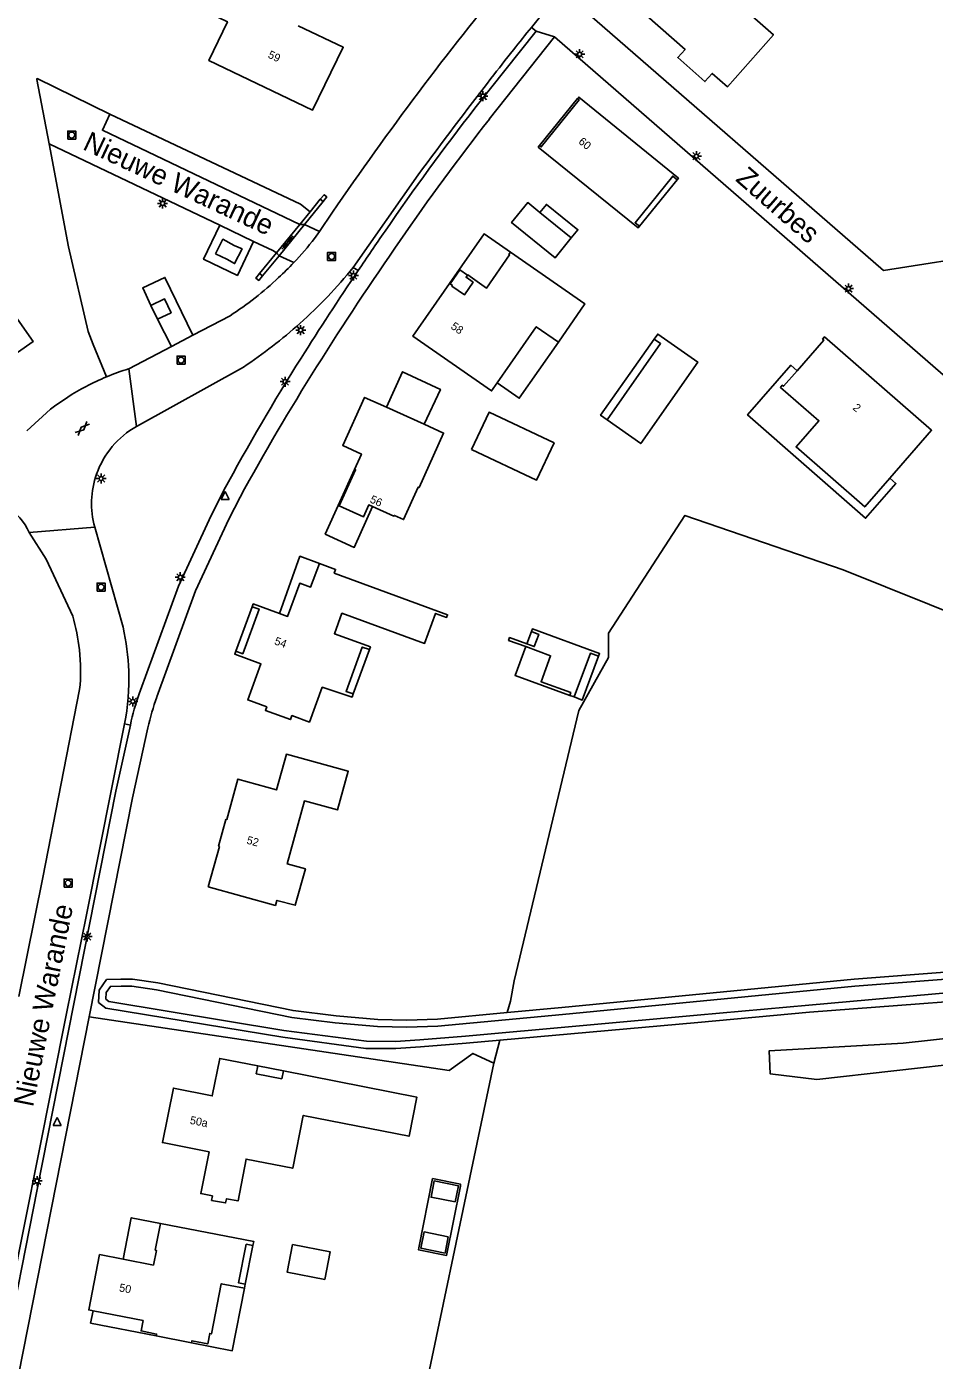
# Model space of a CAD drawing. Extents: x 136000 to 138005, y 398500 to 400500.
# Drawn here: x 136993.9 to 137107.3, y 399952.1 to 400118.7 of the extents above; entities that cross this region are included whole.
import ezdxf

# ---------------------------------------------------------------- set-up
doc = ezdxf.new("R2010")
doc.units = 0
for name, color, linetype in [('gg-afsc-hekwerk', 7, 'Continuous'), ('gg-anno-huisnummerreeks BGT', 7, 'Continuous'), ('gg-anno-openbare ruimte label', 7, 'Continuous'), ('gg-bbg-bijgebouw', 7, 'Continuous'), ('gg-bbg-gedigitaliseerde bijgebouw', 7, 'Continuous'), ('gg-bbg-hoofdgebouw', 7, 'Continuous'), ('gg-bbg-lage trafo', 7, 'Continuous'), ('gg-bbg-luifel en loopbrug', 7, 'Continuous'), ('gg-bbg-onder overbouw', 7, 'Continuous'), ('gg-bbg-pand overbouw', 7, 'Continuous'), ('gg-knt-bronhoudergrens', 7, 'Continuous'), ('gg-knt-verharding', 7, 'Continuous'), ('gg-knt-verharding nz', 7, 'Continuous'), ('gg-kntw-bovenkant insteek waterloop', 7, 'Continuous'), ('gg-kntw-waterlijn', 7, 'Continuous'), ('gg-kwrk-gemaal', 7, 'Continuous'), ('gg-kwrk-uitstroombak niveau min 01', 7, 'Continuous'), ('gt-grn-afwateringsgoot', 7, 'Continuous'), ('gt-grn-groengrens', 7, 'Continuous'), ('gt-grn-vlakafsluiter', 7, 'Continuous'), ('gt-grn-weggrens', 7, 'Continuous'), ('gt-symb-afwateringsgoot', 7, 'Continuous'), ('gt-symb-gesloten verharding', 7, 'Continuous'), ('gt-symb-lichtmast', 7, 'Continuous'), ('gt-symb-rioolschacht', 7, 'Continuous'), ('gt-symb-waterafsluiter', 7, 'Continuous')]:
    doc.layers.add(name, color=color, linetype=linetype)

# ---------------------------------------------------------------- blocks, each defined once
blk = doc.blocks.new('gt0-GESVH1')
at = {"layer": 'gt-symb-gesloten verharding'}
for p, q in [((-0.99, -0.26), (0.01, 0.24)), ((0.01, -0.26), (-0.99, 0.24)), ((0.01, 0.24), (1.01, -0.26)), ((1.01, 0.24), (0.01, -0.26))]:
    blk.add_line(p, q, dxfattribs=at)
blk = doc.blocks.new('gt0-LMAST')
at = {"layer": 'gt-symb-lichtmast'}
for p, q in [((-0.18, 0.17), (-0.45, 0.44)), ((-0.01, 0.25), (-0.01, 0.62)), ((0.17, 0.17), (0.44, 0.44)), ((-0.26, 0), (-0.63, 0)), ((-0.18, -0.18), (-0.45, -0.45)), ((-0.01, -0.25), (-0.01, -0.63)), ((0.44, -0.45), (0.17, -0.18)), ((0.24, 0), (0.62, 0))]:
    blk.add_line(p, q, dxfattribs=at)
blk.add_circle((-0.01, 0), 0.25, dxfattribs=at)
blk = doc.blocks.new('gt0-RS')
at = {"layer": 'gt-symb-rioolschacht'}
blk.add_lwpolyline([(-0.5, -0.5), (0.5, -0.5), (0.5, 0.5), (-0.5, 0.5)], close=True, dxfattribs=at)
blk.add_circle((0, 0), 0.375, dxfattribs=at)
blk = doc.blocks.new('gt0-WAFSL')
at = {"layer": 'gt-symb-waterafsluiter'}
for p, q in [((-0.5, -0.33), (0, 0.67)), ((0, 0.67), (0.5, -0.33)), ((0.5, -0.33), (-0.5, -0.33))]:
    blk.add_line(p, q, dxfattribs=at)
blk = doc.blocks.new('gt0-AFWGT_1')
at = {"layer": 'gt-symb-afwateringsgoot'}
for p, q in [((-1.08, 0), (-0.73, 0)), ((-0.23, 0), (0.22, 0)), ((0.72, 0), (1.07, 0))]:
    blk.add_line(p, q, dxfattribs=at)
for points in [[(-0.73, 0.08), (-0.23, 0.08), (-0.23, -0.08), (-0.73, -0.08)], [(0.22, 0.08), (0.72, 0.08), (0.72, -0.08), (0.22, -0.08)]]:
    blk.add_lwpolyline(points, close=True, dxfattribs=at)

msp = doc.modelspace()

# ---------------------------------------------------------------- linework, layer by layer
at = {"layer": 'gg-afsc-hekwerk'}
for p, q in [((137004.31, 400107.83), (137028.13, 400096.58)), ((136999.13, 400091.25), (137001.59, 400080.68))]:
    msp.add_line(p, q, dxfattribs=at)
at = {"layer": 'gg-bbg-bijgebouw'}
for p, q in [((137058.02, 400095.55), (137061.94, 400092.37)), ((137062.28, 400035.01), (137061.74, 400035.21))]:
    msp.add_line(p, q, dxfattribs=at)
for points in [[(137061.94, 400092.37), (137059.93, 400089.88), (137054.48, 400094.28), (137056.5, 400096.78), (137058.02, 400095.55)], [(137066.4, 400069.64), (137070.61, 400066.67), (137077.73, 400076.84), (137072.74, 400080.35), (137072.29, 400079.71)], [(137072.29, 400079.71), (137073.1, 400079.15), (137066.4, 400069.64)], [(137049.47, 400065.91), (137057.58, 400062.09), (137059.78, 400066.75), (137051.67, 400070.58), (137049.47, 400065.91)], [(137056.38, 400041.65), (137057.32, 400041.3), (137057.87, 400042.83), (137056.95, 400043.17)], [(137065.35, 400040.09), (137065.48, 400040.43), (137057.08, 400043.52), (137056.95, 400043.17)], [(137056.25, 400041.3), (137054.1, 400042.08), (137054.23, 400042.43), (137056.38, 400041.65)], [(137061.74, 400035.21), (137061.87, 400035.56), (137058.17, 400036.91), (137059.36, 400040.16), (137056.25, 400041.3)], [(137062.28, 400035.01), (137064.33, 400040.47), (137065.35, 400040.09)], [(137047.43, 399971.92), (137044.42, 399972.51), (137044.81, 399974.54), (137047.83, 399973.95), (137047.43, 399971.92)], [(137046.57, 399967.57), (137043.56, 399968.17), (137043.15, 399966.13), (137046.17, 399965.53), (137046.57, 399967.57)]]:
    msp.add_lwpolyline(points, dxfattribs=at)
at = {"layer": 'gg-bbg-gedigitaliseerde bijgebouw'}
msp.add_lwpolyline([(137027.11, 399966.6), (137031.82, 399965.68), (137031.15, 399962.24), (137026.44, 399963.16), (137027.11, 399966.6)], dxfattribs=at)
at = {"layer": 'gg-bbg-hoofdgebouw'}
for p, q in [((137046.74, 400086.65), (137046.79, 400086.61)), ((137038.85, 400071.2), (137043.56, 400069.08)), ((137021.12, 399961.15), (137021.22, 399961.64)), ((137014.51, 399954.33), (137010.1, 399955.2))]:
    msp.add_line(p, q, dxfattribs=at)
for points in [[(137029.58, 400122.54), (137029.75, 400122.87), (137019.07, 400127.98), (137015.7, 400120.94), (137018.99, 400119.36), (137016.67, 400114.52), (137029.62, 400108.33), (137033.46, 400116.17), (137027.84, 400118.84)], [(137071.38, 400120.09), (137076.15, 400115.9), (137075.24, 400114.89), (137078.64, 400111.88), (137079.54, 400112.9), (137081.45, 400111.24), (137087.19, 400117.75), (137077.13, 400126.62), (137071.38, 400120.09)], [(137057.97, 400103.89), (137058.18, 400103.72), (137062.93, 400109.6), (137062.72, 400109.77)], [(137062.72, 400109.77), (137062.88, 400109.96), (137075.32, 400099.82), (137075.17, 400099.63)], [(137070.46, 400093.81), (137070.3, 400093.62), (137057.82, 400103.71), (137057.97, 400103.89)], [(137070.46, 400093.81), (137069.9, 400094.26), (137074.61, 400100.09), (137075.17, 400099.63)], [(137054.34, 400090.58), (137054.15, 400090.3), (137054.23, 400090.24), (137051.36, 400086.1), (137049, 400087.74), (137048.96, 400087.7)], [(137060.33, 400079.34), (137063.65, 400084.12), (137054.34, 400090.58)], [(137052.68, 400074.24), (137051.99, 400073.24), (137042.15, 400080.07), (137046.74, 400086.65)], [(136980.67, 400076.83), (136974.13, 400076.44), (136974.08, 400071.98), (136984.07, 400071.97), (136994.74, 400079.43), (136991.31, 400084.3), (136980.67, 400076.83)], [(137060.33, 400079.34), (137057.56, 400081.26), (137052.68, 400074.24)], [(137101.72, 400062.33), (137106.95, 400068.34), (137093.56, 400079.98), (137093.33, 400079.71), (137093.47, 400079.59), (137090.14, 400075.77)], [(137101.72, 400062.33), (137098.6, 400058.75), (137090.01, 400066.24), (137092.87, 400069.51), (137088.06, 400073.68), (137088.3, 400073.96), (137088.44, 400073.83), (137090.14, 400075.77)], [(137034.86, 400063.44), (137035.73, 400065.36), (137033.4, 400066.41), (137036.11, 400072.44), (137038.85, 400071.2)], [(137037.1, 400058.8), (137039.79, 400057.59), (137039.84, 400057.7), (137040.99, 400057.17), (137042.81, 400061.21), (137042.92, 400061.16), (137045.99, 400067.98), (137043.56, 400069.08)], [(137037.1, 400058.8), (137036.64, 400059.01), (137035.97, 400057.51), (137032.96, 400058.89), (137034.99, 400063.39), (137034.86, 400063.44)], [(137025.47, 400045.45), (137026.51, 400045.07), (137028.02, 400049.22), (137029.37, 400048.73), (137030.47, 400051.69)], [(137036.72, 400040.92), (137036.85, 400041.27), (137032.36, 400042.91), (137033.29, 400045.47), (137043.62, 400041.7), (137044.99, 400045.45), (137046.36, 400044.95), (137046.48, 400045.27), (137032.33, 400050.48), (137032.5, 400050.94), (137030.47, 400051.69)], [(137022.09, 400046.27), (137022.94, 400045.98), (137020.9, 400040.4), (137020.05, 400040.72)], [(137025.47, 400045.45), (137022.21, 400046.63), (137022.09, 400046.27)], [(137036.72, 400040.92), (137035.83, 400041.24), (137033.8, 400035.68), (137034.68, 400035.38)], [(137034.68, 400035.38), (137034.55, 400034.99), (137030.84, 400036.23), (137029.23, 400031.88), (137027.05, 400032.68), (137026.87, 400032.18), (137026.85, 400032.18), (137023.73, 400033.32), (137023.89, 400033.77), (137021.52, 400034.63), (137023.17, 400039.14), (137019.91, 400040.36), (137020.05, 400040.72)], [(137016.57, 400011.3), (137017.98, 400016.33), (137017.88, 400016.36), (137018.8, 400019.72), (137018.91, 400019.69), (137020.3, 400024.74), (137025.12, 400023.39), (137026.36, 400027.86), (137034.08, 400025.73), (137032.75, 400020.89), (137028.61, 400022.02), (137026.46, 400014.15), (137028.73, 400013.53), (137027.45, 400008.98), (137025.17, 400009.6), (137024.99, 400008.97), (137016.57, 400011.3)], [(137025.97, 399988.29), (137042.66, 399985.01), (137041.67, 399980.12), (137028.46, 399982.73), (137027.15, 399976.14), (137021.32, 399977.28), (137020.31, 399972.05), (137018.87, 399972.33), (137018.75, 399971.79), (137017, 399972.11), (137017.11, 399972.67), (137015.66, 399972.96), (137016.69, 399978.18), (137010.87, 399979.34), (137012.24, 399986.15), (137017.1, 399985.17), (137018.03, 399989.86), (137022.78, 399988.92)], [(137022.78, 399988.92), (137022.59, 399987.94), (137025.78, 399987.31), (137025.97, 399988.29)], [(137005.96, 399964.77), (137009.75, 399964.03), (137010.11, 399965.87), (137009.96, 399965.9), (137010.61, 399969.24)], [(137010.61, 399969.24), (137022.27, 399966.98), (137022.17, 399966.48)], [(137022.17, 399966.48), (137021.34, 399966.64), (137020.37, 399961.8), (137021.22, 399961.64)], [(137002.2, 399958.32), (137001.66, 399958.43), (137003.02, 399965.34), (137005.96, 399964.77)], [(137021.12, 399961.15), (137018.22, 399961.71), (137016.99, 399955.44), (137016.78, 399955.49), (137016.52, 399954.19), (137014.56, 399954.58), (137014.51, 399954.33)], [(137002.2, 399958.32), (137008.44, 399957.1), (137008.19, 399955.8), (137010.14, 399955.42), (137010.1, 399955.2)]]:
    msp.add_lwpolyline(points, dxfattribs=at)
at = {"layer": 'gg-bbg-lage trafo'}
msp.add_lwpolyline([(137017.51, 400090.39), (137018.91, 400089.71), (137019.88, 400089.15), (137020.81, 400090.98), (137019.81, 400091.43), (137018.43, 400092.2), (137017.51, 400090.39)], dxfattribs=at)
at = {"layer": 'gg-bbg-luifel en loopbrug'}
for p, q in [((137057.97, 400103.89), (137062.72, 400109.77)), ((137070.46, 400093.81), (137075.17, 400099.63)), ((137020.05, 400040.72), (137022.09, 400046.27)), ((137056.38, 400041.65), (137056.95, 400043.17)), ((137034.68, 400035.38), (137036.72, 400040.92)), ((137022.78, 399988.92), (137025.97, 399988.29)), ((137021.22, 399961.64), (137022.17, 399966.48))]:
    msp.add_line(p, q, dxfattribs=at)
for points in [[(137061.94, 400092.37), (137062.76, 400093.38), (137058.84, 400096.55), (137058.02, 400095.55)], [(137054.34, 400090.58), (137051.04, 400092.86), (137046.74, 400086.65)], [(137060.33, 400079.34), (137055.44, 400072.32), (137052.68, 400074.24)], [(137066.4, 400069.64), (137065.6, 400070.2), (137072.29, 400079.71)], [(137090.14, 400075.77), (137089.35, 400076.46), (137083.95, 400070.25), (137098.71, 400057.34), (137102.48, 400061.67), (137101.72, 400062.33)], [(137038.85, 400071.2), (137040.86, 400075.64), (137045.6, 400073.43), (137043.56, 400069.08)], [(137034.86, 400063.44), (137031.2, 400055.35), (137034.83, 400053.69), (137037.1, 400058.8)], [(137025.47, 400045.45), (137028.05, 400052.58), (137030.47, 400051.69)], [(137061.74, 400035.21), (137054.92, 400037.7), (137056.25, 400041.3)], [(137062.28, 400035.01), (137063.3, 400034.62), (137065.35, 400040.09)], [(137042.91, 399966.18), (137042.86, 399965.93), (137046.37, 399965.24), (137048.08, 399973.9), (137048.12, 399974.14), (137044.62, 399974.84), (137042.91, 399966.18)], [(137005.96, 399964.77), (137006.97, 399969.95), (137010.61, 399969.24)], [(137021.12, 399961.15), (137019.59, 399953.34), (137014.51, 399954.33)], [(137002.2, 399958.32), (137001.9, 399956.79), (137010.1, 399955.2)]]:
    msp.add_lwpolyline(points, dxfattribs=at)
at = {"layer": 'gg-bbg-onder overbouw'}
msp.add_lwpolyline([(137046.79, 400086.61), (137047.09, 400086.4), (137047.03, 400086.32), (137048.58, 400085.24), (137049.68, 400086.83), (137048.79, 400087.45), (137048.96, 400087.7)], dxfattribs=at)
at = {"layer": 'gg-bbg-pand overbouw'}
msp.add_lwpolyline([(137046.79, 400086.61), (137048.01, 400088.36), (137048.96, 400087.7)], dxfattribs=at)
at = {"layer": 'gg-knt-bronhoudergrens'}
msp.add_line((137053.03, 399992.14), (137052.26, 399989.25), dxfattribs=at)
for points in [[(137089.16, 400150.07), (137162.17, 400089.03), (137133.53, 400035.79), (137095.9, 400050.88), (137076.14, 400057.69), (137066.6, 400042.97), (137066.59, 400039.94), (137062.87, 400033.3), (137054.8, 399999.55), (137054.33, 399997.02), (137053.94, 399995.58)], [(137052.26, 399989.25), (137049.66, 399990.47), (137046.7, 399988.34), (137001.73, 399995.04)], [(137052.26, 399989.25), (137041.25, 399936.69), (137096.56, 399925.76), (137103.41, 399894.46), (137103.67, 399893.3)]]:
    msp.add_lwpolyline(points, dxfattribs=at)
at = {"layer": 'gg-knt-verharding'}
for p, q in [((137057.55, 400118.18), (137049.91, 400108.56)), ((137057.55, 400118.18), (137056.95, 400118.66)), ((137059.85, 400117.48), (137051.7, 400107.21)), ((137018.03, 400093.94), (136996.7, 400104.1)), ((137042.8, 400100.22), (137034.71, 400088.68)), ((137030.47, 400093.16), (137032.09, 400095.57)), ((137022.26, 400091.92), (137018.03, 400093.94)), ((137030.47, 400093.16), (137028.61, 400094.05)), ((137029.88, 400092.3), (137030.47, 400093.16)), ((137025.43, 400090.14), (137027.27, 400089.27)), ((137014.67, 400080.21), (137019.31, 400082.63)), ((137010.23, 400082.19), (137012, 400078.81)), ((137012, 400078.81), (137014.67, 400080.21)), ((137006.65, 400076.01), (137012, 400078.81)), ((137020.98, 400076.23), (137007.64, 400068.8)), ((136993.91, 400068.25), (136996.87, 400070.95)), ((137002.41, 400056.23), (137005.95, 400043.72)), ((137006.13, 400031.65), (137001.37, 400007.79)), ((137006.97, 400032.04), (137006.86, 400031.49)), ((137001.37, 400007.79), (136998.9, 399995.46)), ((136998.9, 399995.46), (136984.8, 399924.89))]:
    msp.add_line(p, q, dxfattribs=at)
for points in [[(137062.91, 400121.35), (137100.94, 400088.28), (137114.74, 400090.47), (137132.32, 400075.64), (137121.8, 400063.58), (137059.85, 400117.48)], [(137004.31, 400107.83), (136995.21, 400112.27), (136995.17, 400112.15), (136996.7, 400104.1)], [(137028.02, 400094.04), (137003.38, 400105.81), (137004.31, 400107.83)], [(137022.26, 400091.92), (137020.23, 400087.67), (137016.01, 400089.7), (137018.03, 400093.94)], [(137025.12, 400090.5), (137024.64, 400090.79), (137022.26, 400091.92)], [(137014.67, 400080.21), (137011.18, 400087.43), (137008.4, 400086.13), (137009.43, 400083.91)], [(137008.13, 400035.87), (137012.89, 400048.86), (137016.69, 400057.14), (137018.55, 400060.84)], [(137010.16, 400035.01), (137014.98, 400048.27), (137019.17, 400057.21), (137020.57, 400059.96)], [(136999.66, 400045.11), (136996.33, 400052.24), (136994.23, 400055.55)], [(137000.52, 400035.93), (136995.91, 400012.44), (136992.95, 399997.58)], [(137006.86, 400031.49), (137005.06, 400023.22), (136995.22, 399973.47), (136986.58, 399929.82), (136984.4, 399918.74)], [(137009.06, 400031.16), (137007.14, 400022.41), (137001.73, 399995.04)], [(137001.73, 399995.04), (136988.72, 399929.36), (136986.42, 399917.55)]]:
    msp.add_lwpolyline(points, dxfattribs=at)
for centre, radius, start, end in [((137389.23, 399850.06), 433.39, 140.6414, 143.0568), ((137336.38, 399892.43), 359.52, 140.3182, 141.0058), ((137341.47, 399888.3), 366.08, 141.0052, 141.5652), ((137333.09, 399894.79), 355.48, 141.5447, 142.2805), ((137561.75, 399717.93), 644.55, 142.28, 143.62191), ((137388.32, 399850.77), 432.23, 143.0595, 145.504), ((137273.03, 399933.69), 283.48, 141.914, 145.7612), ((137281.8, 399926.78), 292.4, 141.8988, 145.5867), ((137371.68, 399861.41), 405.73, 145.1612, 146.0029), ((136994.74, 400120.07), 44.79, 316.5593, 321.6754), ((137327.88, 399890.73), 350.81, 144.9829, 148.0752), ((136994.73, 400120.13), 44.84, 313.115, 316.5201), ((136987.04, 400127.45), 61.45, 311.8468, 320.8757), ((137370.82, 399862), 404.68, 146.0037, 147.8526), ((136994.98, 400119.88), 44.49, 303.1555, 313.1014), ((136987.07, 400127.46), 61.44, 303.5024, 311.8236), ((137016.06, 400045.77), 31.67, 107.2943, 112.5951), ((137269.16, 399925.47), 284.84, 147.7819, 151.6257), ((137277.45, 399920.06), 292.51, 147.7272, 151.4266), ((137016.18, 400045.58), 31.89, 112.6646, 117.7463), ((137015.97, 400046.01), 31.41, 117.7694, 127.4451), ((137013.08, 400059.17), 11.07, 119.4348, 160.5273), ((137013.08, 400059.17), 11.07, 160.5278, 195.3734), ((136987.39, 400052.42), 7.52, 24.6206, 57.7914), ((136976.36, 400038.29), 24.28, 6.1582, 16.3099), ((136977.5, 400037.24), 29.18, 1.938, 12.8231), ((136976.35, 400038.29), 24.29, 354.4149, 6.1395), ((136977.51, 400037.25), 29.16, 348.9404, 1.9346), ((137036.41, 400025.26), 30.2, 159.4494, 167.0423), ((137049.62, 400021.58), 41.68, 161.2119, 166.7123)]:
    msp.add_arc(centre, radius, start, end, dxfattribs=at)
at = {"layer": 'gg-knt-verharding nz'}
msp.add_line((137057.55, 400118.18), (137059.85, 400117.48), dxfattribs=at)
at = {"layer": 'gg-kntw-bovenkant insteek waterloop'}
for points in [[(137053.94, 399995.58), (137060.74, 399996.21), (137097.27, 399999.76), (137122.11, 400001.68), (137123.65, 400002.09), (137124.72, 400003.07), (137125.96, 400005.02), (137132.12, 400016.98), (137137.91, 400028.6), (137150.31, 400052.22), (137156.97, 400064.69), (137164.7, 400079.36), (137165.37, 400080.57), (137166.07, 400081.49), (137167.1, 400082.23), (137168.49, 400082.69), (137170.53, 400082.81), (137182.85, 400082.34), (137217.73, 400080.42)], [(137053.94, 399995.58), (137045.22, 399994.75), (137041.4, 399994.63), (137037.79, 399994.72), (137032.55, 399995.16), (137027.19, 399995.83), (137010.29, 399999.29), (137007.13, 399999.77), (137005.69, 399999.77), (137003.9, 399999.71), (137002.95, 399998.39), (137002.89, 399996.84), (137003.81, 399996.13), (137025.92, 399992.49), (137036.29, 399991.11), (137040.02, 399991.08), (137043.11, 399991.28), (137048.8, 399991.76), (137053.03, 399992.14)], [(137122.48, 399997.98), (137091.68, 399995.61), (137077.76, 399994.36), (137053.03, 399992.14)]]:
    msp.add_lwpolyline(points, dxfattribs=at)
at = {"layer": 'gg-kntw-waterlijn'}
msp.add_lwpolyline([(137122.26, 400000.8), (137097.34, 399998.88), (137060.82, 399995.33), (137045.27, 399993.87), (137041.4, 399993.75), (137037.74, 399993.83), (137032.46, 399994.28), (137027.04, 399994.96), (137010.14, 399998.42), (137007.06, 399998.88), (137005.71, 399998.88), (137004.36, 399998.84), (137003.82, 399998.09), (137003.79, 399997.27), (137004.18, 399996.97), (137026.05, 399993.36), (137036.35, 399991.99), (137039.99, 399991.97), (137043.04, 399992.17), (137048.72, 399992.64), (137077.68, 399995.24), (137091.61, 399996.5), (137122.81, 399999.3)], dxfattribs=at)
at = {"layer": 'gg-kwrk-gemaal'}
msp.add_line((137010.23, 400082.19), (137009.43, 400083.91), dxfattribs=at)
msp.add_lwpolyline([(137009.43, 400083.91), (137011.13, 400084.73), (137011.95, 400083.01), (137010.23, 400082.19)], dxfattribs=at)
at = {"layer": 'gg-kwrk-uitstroombak niveau min 01'}
for p, q in [((137030.59, 400097.2), (137030.94, 400096.91)), ((137023.36, 400087.61), (137023.01, 400087.91))]:
    msp.add_line(p, q, dxfattribs=at)
for points in [[(137030.94, 400096.91), (137031.4, 400097.48), (137031.05, 400097.76), (137030.59, 400097.2)], [(137023.36, 400087.61), (137022.89, 400087.04), (137022.54, 400087.33), (137023.01, 400087.91)]]:
    msp.add_lwpolyline(points, dxfattribs=at)
at = {"layer": 'gt-grn-afwateringsgoot'}
for p, q in [((137030.94, 400096.91), (137028.61, 400094.05)), ((137029.31, 400095.62), (137030.59, 400097.2)), ((137028.02, 400094.04), (137029.31, 400095.62)), ((137025.12, 400090.5), (137028.02, 400094.04)), ((137028.61, 400094.05), (137025.43, 400090.14)), ((137023.01, 400087.91), (137025.12, 400090.5)), ((137025.43, 400090.14), (137023.36, 400087.61))]:
    msp.add_line(p, q, dxfattribs=at)
at = {"layer": 'gt-grn-groengrens'}
for p, q in [((136996.7, 400104.1), (136999.13, 400091.25)), ((137001.59, 400080.68), (137002.22, 400079.04))]:
    msp.add_line(p, q, dxfattribs=at)
msp.add_lwpolyline([(137103.38, 399991.75), (137121.58, 399993.76), (137121.48, 399990.48), (137092.59, 399987.2), (137086.77, 399987.94), (137086.66, 399990.8), (137103.38, 399991.75)], dxfattribs=at)
at = {"layer": 'gt-grn-vlakafsluiter'}
for p, q in [((137028.13, 400096.58), (137029.31, 400095.62)), ((137028.02, 400094.04), (137028.61, 400094.05)), ((137025.12, 400090.5), (137025.43, 400090.14)), ((137034.71, 400088.68), (137035.31, 400088.27)), ((137002.22, 400079.04), (137003.89, 400075.01)), ((137006.13, 400031.65), (137006.86, 400031.49))]:
    msp.add_line(p, q, dxfattribs=at)
at = {"layer": 'gt-grn-weggrens'}
for p, q in [((137007.64, 400068.8), (137006.65, 400076.01)), ((136994.23, 400055.55), (137002.41, 400056.23))]:
    msp.add_line(p, q, dxfattribs=at)

# ---------------------------------------------------------------- block references
at = {"layer": 'gt-symb-afwateringsgoot', "xscale": 0.9999710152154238, "yscale": 0.9999710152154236, "rotation": 50.77308037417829}
msp.add_blockref('gt0-AFWGT_1', (137026.48, 400091.77), dxfattribs=at)
at = {"layer": 'gt-symb-gesloten verharding', "rotation": -135.60735300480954}
msp.add_blockref('gt0-GESVH1', (137000.89, 400068.55), dxfattribs=at)
at = {"layer": 'gt-symb-lichtmast'}
for p in [(137062.99, 400115.3), (137050.91, 400110.08), (137077.58, 400102.57), (137010.9, 400096.67), (137034.73, 400087.65), (137096.58, 400086.03), (137028.14, 400080.84), (137026.19, 400074.4), (137003.22, 400062.3), (137013.1, 400049.97), (137007.18, 400034.45), (137001.48, 400005.08), (136995.22, 399974.54)]:
    msp.add_blockref('gt0-LMAST', p, dxfattribs=at)
at = {"layer": 'gt-symb-rioolschacht'}
for p in [(136999.53, 400105.21), (137032, 400090.04), (137013.19, 400077.09), (137003.2, 400048.73), (136999.09, 400011.75)]:
    msp.add_blockref('gt0-RS', p, dxfattribs=at)
at = {"layer": 'gt-symb-waterafsluiter'}
for p in [(137018.7, 400059.99), (136997.72, 399981.81)]:
    msp.add_blockref('gt0-WAFSL', p, dxfattribs=at)

# ---------------------------------------------------------------- texts
at = {"layer": 'gg-anno-huisnummerreeks BGT'}
for s, rotation, p in [('59', 334.5, (137023.96, 400114.92)), ('60', 321.1, (137062.75, 400104.24)), ('58', 325.2, (137046.8, 400081.11)), ('2', 319, (137097.01, 400071.02)), ('56', 335.7, (137036.7, 400059.35)), ('54', 339.9, (137024.77, 400041.61)), ('52', 344.6, (137021.31, 400016.7)), ('50a', 348.7, (137014.24, 399981.69)), ('50', 348.9, (137005.4, 399960.77))]:
    msp.add_text(s, height=1, rotation=rotation, dxfattribs=at).set_placement(p)
at = {"layer": 'gg-anno-openbare ruimte label'}
for s, rotation, p in [('Nieuwe Warande', 334.9, (137000.78, 400103.48)), ('Zuurbes', 318.9, (137082.35, 400099.57)), ('Nieuwe Warande', 78.7, (136994.7, 399983.7))]:
    msp.add_text(s, height=2.5, rotation=rotation, dxfattribs=at).set_placement(p)

doc.saveas('drawing.dxf')
